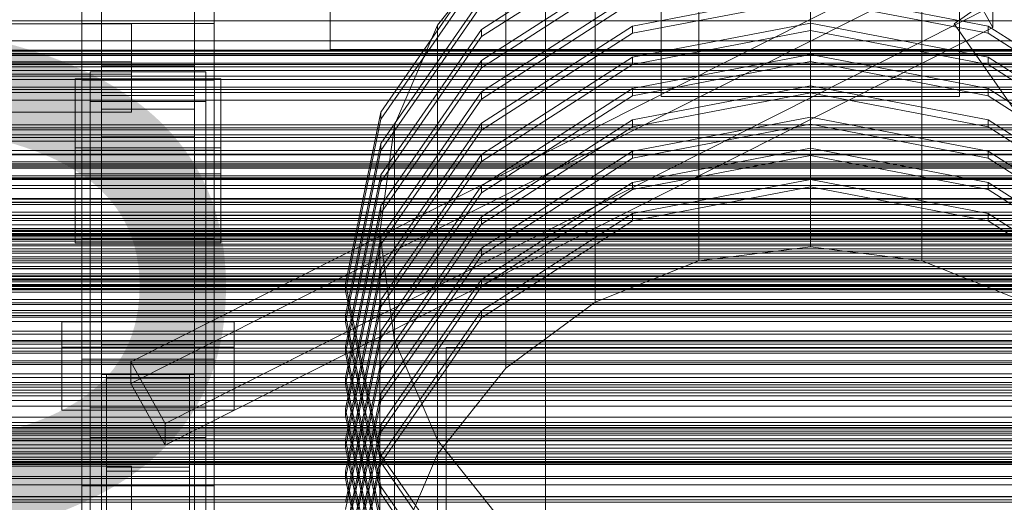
# Model space of a CAD drawing. Header units: millimetres. Extents: x -3490 to 61924, y -72580 to 6847.
# Tile 363 of 656: x 391 to 689, y -33015 to -32869. Entities that reach past the tile are written whole.
import ezdxf

# ---------------------------------------------------------------- set-up
doc = ezdxf.new("R2010")
doc.units = ezdxf.units.MM
for name, color, linetype, lineweight in [('COTAS_P', 1, 'Continuous', 0), ('frontal_C01', 7, 'Continuous', 0), ('frontal_C02', 7, 'Continuous', 0), ('frontal_C03', 7, 'Continuous', 0), ('frontal_C03-dry', 7, 'Continuous', 0), ('frontal_secador', 7, 'Continuous', 0), ('frontal_tolva', 7, 'Continuous', 0)]:
    doc.layers.add(name, color=color, linetype=linetype, lineweight=lineweight)
doc.dimstyles.new('R19_100', dxfattribs={"dimtxt": 250, "dimasz": 150, "dimexe": 150, "dimexo": 80, "dimgap": 100, "dimtad": 1, "dimtih": 1, "dimtoh": 1, "dimdsep": 46, "dimcen": 0.09, "dimadec": 0, "dimazin": 0, "dimtfac": 1, "dimtdec": 4, "dimtofl": 0, "dimtmove": 0, "dimatfit": 3, "dimfxl": 1, "dimtolj": 1, "dimtzin": 0, "dimarcsym": 0})

# ---------------------------------------------------------------- blocks, each defined once
blk = doc.blocks.new('DIM_R29_58')
at = {"layer": 'COTAS_P'}
for p, q in [((-150, -32300), (550, -32300)), ((550, -32300), (505, -32450)), ((550, -34900), (550, -32300)), ((550, -32300), (595, -32450)), ((550, -34900), (505, -34750)), ((550, -34900), (595, -34750)), ((-150, -34900), (550, -34900))]:
    blk.add_line(p, q, dxfattribs=at)
blk.add_text('2600 P', height=250, rotation=90, dxfattribs=at).set_placement((450, -33600))

msp = doc.modelspace()

# ---------------------------------------------------------------- linework, layer by layer
at = {"layer": 'frontal_C01'}
for p, q in [((630, -32937.482), (630, -32808.067)), ((596.354, -32941.748), (596.354, -32812.332)), ((663.646, -32941.748), (663.646, -32812.332)), ((565, -32954.254), (565, -32824.838)), ((585, -32839.223), (585, -32892.187)), ((675, -32892.187), (675, -32839.223)), ((576.271, -32842.584), (530.722, -32871.892)), ((538.076, -32844.733), (517.417, -32870.66)), ((530.722, -32874.049), (576.271, -32844.741)), ((538.076, -32974.148), (538.076, -32844.733)), ((576.271, -32852.021), (530.722, -32881.329)), ((530.722, -32853.019), (500.287, -32896.881)), ((500.287, -32899.038), (530.722, -32855.176)), ((530.722, -32883.486), (576.271, -32854.178)), ((576.271, -32861.458), (530.722, -32890.765)), ((630, -32860.603), (576.271, -32870.894)), ((585, -32859.833), (585, -32892.187)), ((683.729, -32870.894), (630, -32860.603)), ((675, -32892.187), (675, -32859.833)), ((530.722, -32862.456), (500.287, -32906.318)), ((500.287, -32908.475), (530.722, -32864.613)), ((530.722, -32892.922), (576.271, -32863.614)), ((576.271, -32873.051), (630, -32862.759)), ((630, -32862.759), (683.729, -32873.051)), ((517.417, -32870.66), (504.43, -32900.852)), ((517.417, -33000.075), (517.417, -32870.66)), ((630, -32870.039), (576.271, -32880.331)), ((683.729, -32880.331), (630, -32870.039)), ((630, -32872.196), (630, -32870.039)), ((530.722, -32871.892), (500.287, -32915.755)), ((576.271, -32870.894), (530.722, -32900.202)), ((530.722, -32874.049), (530.722, -32871.892)), ((530.722, -32902.359), (576.271, -32873.051)), ((576.271, -32873.051), (576.271, -32870.894)), ((576.271, -32882.488), (630, -32872.196)), ((630, -32872.196), (683.729, -32882.488)), ((729.278, -32900.202), (683.729, -32870.894)), ((683.729, -32873.051), (683.729, -32870.894)), ((683.729, -32873.051), (729.278, -32902.359)), ((500.287, -32917.911), (530.722, -32874.049)), ((630, -32879.476), (576.271, -32889.767)), ((683.729, -32889.767), (630, -32879.476)), ((630, -32881.633), (630, -32879.476)), ((530.722, -32881.329), (500.287, -32925.191)), ((576.271, -32880.331), (530.722, -32909.638)), ((530.722, -32883.486), (530.722, -32881.329)), ((530.722, -32911.795), (576.271, -32882.488)), ((576.271, -32882.488), (576.271, -32880.331)), ((576.271, -32891.924), (630, -32881.633)), ((630, -32881.633), (683.729, -32891.924)), ((729.278, -32909.638), (683.729, -32880.331)), ((683.729, -32882.488), (683.729, -32880.331)), ((683.729, -32882.488), (729.278, -32911.795)), ((500.287, -32927.348), (530.722, -32883.486)), ((530.722, -32890.765), (500.287, -32934.628)), ((576.271, -32889.767), (530.722, -32919.075)), ((530.722, -32892.922), (530.722, -32890.765)), ((630, -32888.912), (576.271, -32899.204)), ((576.271, -32891.924), (576.271, -32889.767)), ((576.271, -32901.361), (630, -32891.069)), ((683.729, -32899.204), (630, -32888.912)), ((630, -32891.069), (630, -32888.912)), ((630, -32891.069), (683.729, -32901.361)), ((729.278, -32919.075), (683.729, -32889.767)), ((683.729, -32891.924), (683.729, -32889.767)), ((500.287, -32936.785), (530.722, -32892.922)), ((530.722, -32921.232), (576.271, -32891.924)), ((585, -32892.187), (675, -32892.187)), ((683.729, -32891.924), (729.278, -32921.232)), ((500.287, -32896.881), (489.6, -32948.621)), ((500.287, -32899.038), (500.287, -32896.881)), ((489.6, -32950.777), (500.287, -32899.038)), ((530.722, -32900.202), (500.287, -32944.064)), ((576.271, -32899.204), (530.722, -32928.512)), ((530.722, -32902.359), (530.722, -32900.202)), ((630, -32898.349), (576.271, -32908.64)), ((576.271, -32901.361), (576.271, -32899.204)), ((576.271, -32910.797), (630, -32900.506)), ((683.729, -32908.64), (630, -32898.349)), ((630, -32900.506), (630, -32898.349)), ((630, -32900.506), (683.729, -32910.797)), ((729.278, -32928.512), (683.729, -32899.204)), ((683.729, -32901.361), (683.729, -32899.204)), ((504.43, -32900.852), (500, -32933.252)), ((500.287, -32946.221), (530.722, -32902.359)), ((504.43, -33030.267), (504.43, -32900.852)), ((530.722, -32930.668), (576.271, -32901.361)), ((683.729, -32901.361), (729.278, -32930.668)), ((500.287, -32906.318), (489.6, -32958.057)), ((500.287, -32908.475), (500.287, -32906.318)), ((489.6, -32960.214), (500.287, -32908.475)), ((576.271, -32908.64), (530.722, -32937.948)), ((630, -32907.785), (576.271, -32918.077)), ((576.271, -32910.797), (576.271, -32908.64)), ((683.729, -32918.077), (630, -32907.785)), ((630, -32909.942), (630, -32907.785)), ((729.278, -32937.948), (683.729, -32908.64)), ((683.729, -32910.797), (683.729, -32908.64)), ((530.722, -32909.638), (500.287, -32953.501)), ((500.287, -32955.658), (530.722, -32911.795)), ((530.722, -32911.795), (530.722, -32909.638)), ((530.722, -32940.105), (576.271, -32910.797)), ((576.271, -32920.234), (630, -32909.942)), ((630, -32909.942), (683.729, -32920.234)), ((683.729, -32910.797), (729.278, -32940.105)), ((500.287, -32915.755), (489.6, -32967.494)), ((489.6, -32969.651), (500.287, -32917.911)), ((500.287, -32917.911), (500.287, -32915.755)), ((576.271, -32918.077), (530.722, -32947.385)), ((630, -32917.222), (576.271, -32927.513)), ((576.271, -32920.234), (576.271, -32918.077)), ((683.729, -32927.513), (630, -32917.222)), ((630, -32919.379), (630, -32917.222)), ((729.278, -32947.385), (683.729, -32918.077)), ((683.729, -32920.234), (683.729, -32918.077)), ((530.722, -32919.075), (500.287, -32962.937)), ((500.287, -32965.094), (530.722, -32921.232)), ((530.722, -32921.232), (530.722, -32919.075)), ((530.722, -32949.542), (576.271, -32920.234)), ((576.271, -32929.67), (630, -32919.379)), ((630, -32919.379), (683.729, -32929.67)), ((683.729, -32920.234), (729.278, -32949.542)), ((500.287, -32925.191), (489.6, -32976.93)), ((500.287, -32927.348), (500.287, -32925.191)), ((489.6, -32979.087), (500.287, -32927.348)), ((530.722, -32928.512), (500.287, -32972.374)), ((576.271, -32927.513), (530.722, -32956.821)), ((530.722, -32930.668), (530.722, -32928.512)), ((530.722, -32958.978), (576.271, -32929.67)), ((576.271, -32929.67), (576.271, -32927.513)), ((729.278, -32956.821), (683.729, -32927.513)), ((683.729, -32929.67), (683.729, -32927.513)), ((683.729, -32929.67), (729.278, -32958.978)), ((500, -32933.252), (504.43, -32965.653)), ((500, -33062.668), (500, -32933.252)), ((500.287, -32974.531), (530.722, -32930.668)), ((500.287, -32934.628), (489.6, -32986.367)), ((500.287, -32936.785), (500.287, -32934.628)), ((489.6, -32988.524), (500.287, -32936.785)), ((530.722, -32937.948), (500.287, -32981.81)), ((530.722, -32940.105), (530.722, -32937.948)), ((596.354, -32941.748), (630, -32937.482)), ((630, -32937.482), (663.646, -32941.748)), ((500.287, -32983.967), (530.722, -32940.105)), ((565, -32954.254), (596.354, -32941.748)), ((663.646, -32941.748), (695, -32954.254)), ((500.287, -32944.064), (489.6, -32995.803)), ((500.287, -32946.221), (500.287, -32944.064)), ((489.6, -32997.96), (500.287, -32946.221)), ((530.722, -32947.385), (500.287, -32991.247)), ((530.722, -32949.542), (530.722, -32947.385)), ((489.6, -32948.621), (500.287, -33000.36)), ((489.6, -32950.777), (489.6, -32948.621)), ((500.287, -33002.517), (489.6, -32950.777)), ((500.287, -32993.404), (530.722, -32949.542)), ((500.287, -32953.501), (489.6, -33005.24)), ((500.287, -32955.658), (500.287, -32953.501)), ((489.6, -33007.397), (500.287, -32955.658)), ((530.722, -32956.821), (500.287, -33000.683)), ((530.722, -32958.978), (530.722, -32956.821)), ((538.076, -32974.148), (565, -32954.254)), ((489.6, -32958.057), (500.287, -33009.796)), ((489.6, -32960.214), (489.6, -32958.057)), ((500.287, -33002.84), (530.722, -32958.978)), ((500.287, -33011.953), (489.6, -32960.214)), ((500.287, -32962.937), (489.6, -33014.676)), ((500.287, -32965.094), (500.287, -32962.937)), ((489.6, -33016.833), (500.287, -32965.094)), ((504.43, -32965.653), (517.417, -32995.845)), ((504.43, -33095.068), (504.43, -32965.653)), ((489.6, -32967.494), (500.287, -33019.233)), ((489.6, -32969.651), (489.6, -32967.494)), ((520, -33021.835), (520, -32967.912)), ((520, -32967.912), (740, -32967.912)), ((520, -33168.209), (520, -32967.912)), ((500.287, -33021.39), (489.6, -32969.651)), ((500.287, -32972.374), (489.6, -33024.113)), ((489.6, -33026.27), (500.287, -32974.531)), ((500.287, -32974.531), (500.287, -32972.374)), ((517.417, -33000.075), (538.076, -32974.148)), ((489.6, -32976.93), (500.287, -33028.669)), ((489.6, -32979.087), (489.6, -32976.93)), ((500.287, -33030.826), (489.6, -32979.087)), ((500.287, -32981.81), (489.6, -33033.549)), ((500.287, -32983.967), (500.287, -32981.81)), ((489.6, -33035.706), (500.287, -32983.967)), ((489.6, -32986.367), (500.287, -33038.106)), ((489.6, -32988.524), (489.6, -32986.367)), ((500.287, -33040.263), (489.6, -32988.524)), ((500.287, -32991.247), (489.6, -33042.986)), ((500.287, -32993.404), (500.287, -32991.247)), ((489.6, -33045.143), (500.287, -32993.404)), ((489.6, -32995.803), (500.287, -33047.542)), ((489.6, -32997.96), (489.6, -32995.803)), ((500.287, -33049.699), (489.6, -32997.96)), ((517.417, -32995.845), (538.076, -33021.772)), ((517.417, -33125.261), (517.417, -32995.845)), ((500.287, -33000.683), (489.6, -33052.423)), ((500.287, -33000.36), (530.722, -33044.222)), ((500.287, -33002.517), (500.287, -33000.36)), ((500.287, -33002.84), (500.287, -33000.683)), ((504.43, -33030.267), (517.417, -33000.075)), ((489.6, -33054.579), (500.287, -33002.84)), ((530.722, -33046.379), (500.287, -33002.517)), ((489.6, -33005.24), (500.287, -33056.979)), ((489.6, -33007.397), (489.6, -33005.24)), ((500.287, -33059.136), (489.6, -33007.397)), ((500.287, -33009.796), (530.722, -33053.658)), ((500.287, -33011.953), (500.287, -33009.796)), ((530.722, -33055.815), (500.287, -33011.953))]:
    msp.add_line(p, q, dxfattribs=at)
at = {"layer": 'frontal_C02'}
for p, q in [((485, -32651.486), (485, -32878.005)), ((416, -32895.944), (416, -32681.17)), ((444, -32681.17), (444, -32895.944)), ((416, -32689.516), (416, -32904.29)), ((444, -32904.29), (444, -32689.516)), ((410, -32870.127), (410, -32710.669)), ((450, -32710.669), (450, -32870.127)), ((410, -32908.309), (410, -32748.851)), ((450, -32908.309), (450, -32748.851)), ((416, -33059.872), (416, -32845.099)), ((424.864, -32972.254), (674.864, -32846.253)), ((444, -32845.099), (444, -33059.872)), ((674.864, -32852.81), (424.864, -32978.811)), ((685.136, -32871.381), (674.864, -32852.81)), ((416, -32853.444), (416, -33068.218)), ((444, -33068.218), (444, -32853.444)), ((435.136, -32990.824), (685.136, -32864.824)), ((685.136, -32864.824), (685.136, -32871.381)), ((-425, -32870.271), (425, -32870.271)), ((450, -32870.127), (410, -32870.127)), ((410, -32870.127), (410, -32908.309)), ((410, -32971.464), (410, -32870.127)), ((425, -32870.271), (425, -32885.412)), ((425, -32870.271), (425, -32881.725)), ((450, -32908.309), (450, -32870.127)), ((450, -32870.127), (450, -32971.464)), ((485, -32868.46), (485, -32878.005)), ((435.136, -32997.381), (685.136, -32871.381)), ((485, -32878.005), (775, -32878.005)), ((425, -32881.725), (-425, -32881.725)), ((425, -32896.866), (425, -32881.725)), ((425, -32885.412), (-425, -32885.412)), ((412.5, -32893.688), (412.5, -32884.747)), ((412.5, -32884.747), (447.5, -32884.747)), ((412.5, -33066.111), (412.5, -32884.747)), ((416, -32891.857), (416, -32882.916)), ((416, -32882.916), (444, -32882.916)), ((416, -32967.11), (416, -32882.916)), ((425, -32896.866), (425, -32885.412)), ((444, -32882.916), (444, -32891.857)), ((444, -32882.916), (444, -32967.11)), ((447.5, -32884.747), (447.5, -32893.688)), ((447.5, -32884.747), (447.5, -33066.111)), ((408, -32907.685), (408, -32886.821)), ((408, -32886.821), (452, -32886.821)), ((408, -32915.458), (408, -32886.821)), ((450, -32887.261), (410, -32887.261)), ((410, -32887.261), (410, -32934.988)), ((410, -33046.718), (410, -32887.261)), ((450, -32934.988), (450, -32887.261)), ((450, -32887.261), (450, -33046.718)), ((452, -32886.821), (452, -32907.685)), ((452, -32886.821), (452, -32915.458)), ((447.5, -32893.688), (412.5, -32893.688)), ((412.5, -33075.053), (412.5, -32893.688)), ((444, -32891.857), (416, -32891.857)), ((416, -32891.857), (416, -32976.052)), ((444, -32976.052), (444, -32891.857)), ((447.5, -33075.053), (447.5, -32893.688)), ((-425, -32896.866), (425, -32896.866)), ((444, -32895.944), (416, -32895.944)), ((416, -32895.944), (416, -32904.29)), ((444, -32904.29), (444, -32895.944)), ((416, -32904.29), (444, -32904.29)), ((452, -32907.685), (408, -32907.685)), ((408, -32907.685), (408, -32936.321)), ((410, -32908.309), (450, -32908.309)), ((410, -33009.646), (410, -32908.309)), ((450, -33009.646), (450, -32908.309)), ((452, -32936.321), (452, -32907.685)), ((452, -32915.458), (408, -32915.458)), ((408, -32915.458), (408, -32936.321)), ((452, -32936.321), (452, -32915.458)), ((410, -32934.988), (450, -32934.988)), ((410, -33094.446), (410, -32934.988)), ((450, -33094.446), (450, -32934.988)), ((408, -32936.321), (452, -32936.321)), ((404, -32979.21), (404, -32960.134)), ((404, -32960.134), (456, -32960.134)), ((404, -32967.771), (404, -32960.134)), ((456, -32960.134), (456, -32979.21)), ((456, -32960.134), (456, -32967.771)), ((456, -32967.771), (404, -32967.771)), ((404, -32967.771), (404, -32986.846)), ((444, -32967.11), (416, -32967.11)), ((416, -32967.11), (416, -32976.052)), ((444, -32976.052), (444, -32967.11)), ((456, -32986.846), (456, -32967.771)), ((450, -32971.464), (410, -32971.464)), ((410, -32971.464), (410, -33009.646)), ((410, -33329.126), (410, -32971.464)), ((450, -33009.646), (450, -32971.464)), ((450, -32971.464), (450, -33329.126)), ((435.136, -32990.824), (424.864, -32972.254)), ((424.864, -32972.254), (424.864, -32978.811)), ((416, -32976.052), (444, -32976.052)), ((417.5, -33005.235), (417.5, -32975.875)), ((417.5, -32975.875), (442.5, -32975.875)), ((417.5, -32975.875), (417.5, -33055.902)), ((442.5, -32977.112), (417.5, -32977.112)), ((417.5, -32977.112), (417.5, -33003.998)), ((417.5, -33516.139), (417.5, -32977.112)), ((442.5, -32975.875), (442.5, -33005.235)), ((442.5, -33055.902), (442.5, -32975.875)), ((442.5, -33003.998), (442.5, -32977.112)), ((442.5, -32977.112), (442.5, -33516.139)), ((456, -32979.21), (404, -32979.21)), ((404, -32979.21), (404, -32986.846)), ((424.864, -32978.811), (435.136, -32997.381)), ((456, -32986.846), (456, -32979.21)), ((412.5, -32995.026), (412.5, -32986.084)), ((412.5, -32986.084), (447.5, -32986.084)), ((412.5, -33167.449), (412.5, -32986.084)), ((447.5, -32986.084), (447.5, -32995.026)), ((447.5, -32986.084), (447.5, -33167.449)), ((404, -32986.846), (456, -32986.846)), ((435.136, -32997.381), (435.136, -32990.824)), ((447.5, -32995.026), (412.5, -32995.026)), ((412.5, -33176.39), (412.5, -32995.026)), ((447.5, -33176.39), (447.5, -32995.026)), ((-425, -33003.661), (425, -33003.661)), ((417.5, -33003.998), (442.5, -33003.998)), ((417.5, -33543.024), (417.5, -33003.998)), ((425, -33003.661), (425, -33018.802)), ((425, -33003.661), (425, -33015.116)), ((442.5, -33543.024), (442.5, -33003.998)), ((442.5, -33005.235), (417.5, -33005.235)), ((417.5, -33005.235), (417.5, -33085.262)), ((442.5, -33005.235), (442.5, -33085.262)), ((410, -33009.646), (450, -33009.646)), ((410, -33367.308), (410, -33009.646)), ((450, -33367.308), (450, -33009.646))]:
    msp.add_line(p, q, dxfattribs=at)
at = {"layer": 'frontal_C03'}
for p, q in [((-1500, -32878.204), (1500, -32878.204)), ((1250, -32878.262), (-1250, -32878.262)), ((1250, -32879.143), (-1250, -32879.143)), ((1250, -32879.797), (-1250, -32879.797)), ((1250, -32882.104), (-1250, -32882.104)), ((1500, -32884.317), (-1500, -32884.317)), ((-1250, -32883.162), (1250, -32883.162)), ((1250, -32886.014), (-1250, -32886.014)), ((1250, -32887.071), (-1250, -32887.071)), ((1250, -32889.378), (-1250, -32889.378)), ((1250, -32890.032), (-1250, -32890.032)), ((1250, -32890.913), (-1250, -32890.913)), ((-1500, -32893.3), (1500, -32893.3)), ((1250, -32900.72), (-1250, -32900.72)), ((1250, -32901.601), (-1250, -32901.601)), ((1250, -32902.254), (-1250, -32902.254)), ((1250, -32904.562), (-1250, -32904.562)), ((-1250, -32905.619), (1250, -32905.619)), ((1250, -32908.471), (-1250, -32908.471)), ((1250, -32909.529), (-1250, -32909.529)), ((1250, -32911.836), (-1250, -32911.836)), ((1250, -32912.49), (-1250, -32912.49)), ((1250, -32913.371), (-1250, -32913.371)), ((-1250, -32916.092), (1250, -32916.092)), ((-1250, -32916.725), (1250, -32916.725)), ((-1250, -32917.189), (1250, -32917.189)), ((-1250, -32919.044), (1250, -32919.044)), ((-1250, -32919.941), (1250, -32919.941)), ((-1250, -32922.893), (1250, -32922.893)), ((1250, -32923.177), (-1250, -32923.177)), ((1250, -32924.059), (-1250, -32924.059)), ((-1250, -32924.16), (1250, -32924.16)), ((1250, -32924.712), (-1250, -32924.712)), ((1250, -32927.019), (-1250, -32927.019)), ((1530, -32928.942), (-1530, -32928.942)), ((-1250, -32928.008), (1250, -32928.008)), ((-1250, -32928.077), (1250, -32928.077)), ((-1250, -32929.56), (1250, -32929.56)), ((-1500, -32932.482), (1500, -32932.482)), ((-1500, -32932.706), (1500, -32932.706)), ((-1500, -32932.87), (1500, -32932.87)), ((1250, -32930.929), (-1250, -32930.929)), ((1250, -32931.986), (-1250, -32931.986)), ((1530, -32933.942), (-1530, -32933.942)), ((-1500, -32933.528), (1500, -32933.528)), ((-1500, -32933.845), (1500, -32933.845)), ((-1500, -32934.891), (1500, -32934.891)), ((-1500, -32935.34), (1500, -32935.34)), ((-1250, -32934.04), (1250, -32934.04)), ((1250, -32934.294), (-1250, -32934.294)), ((1250, -32934.947), (-1250, -32934.947)), ((1250, -32935.772), (-1250, -32935.772)), ((1250, -32935.828), (-1250, -32935.828)), ((-1500, -32936.704), (1500, -32936.704)), ((-1500, -32937.254), (1500, -32937.254)), ((-1500, -32938.841), (1500, -32938.841)), ((1500, -32939.455), (-1500, -32939.455)), ((-1500, -32941.158), (1500, -32941.158)), ((-1500, -32941.793), (1500, -32941.793)), ((-1250, -32940.58), (1250, -32940.58)), ((-1500, -32943.497), (1500, -32943.497)), ((-1500, -32944.111), (1500, -32944.111)), ((-1250, -32942.372), (1250, -32942.372)), ((-1500, -32945.698), (1500, -32945.698)), ((-1500, -32946.248), (1500, -32946.248)), ((-1500, -32947.611), (1500, -32947.611)), ((-1500, -32948.06), (1500, -32948.06)), ((1250, -32945.635), (-1250, -32945.635)), ((1250, -32946.516), (-1250, -32946.516)), ((1250, -32947.17), (-1250, -32947.17)), ((-1250, -32947.18), (1250, -32947.18)), ((-1500, -32949.107), (1500, -32949.107)), ((-1500, -32949.424), (1500, -32949.424)), ((-1500, -32950.082), (1500, -32950.082)), ((-1500, -32950.246), (1500, -32950.246)), ((-1500, -32950.47), (1500, -32950.47)), ((-1250, -32948.911), (1250, -32948.911)), ((1250, -32949.477), (-1250, -32949.477)), ((-1250, -32950.534), (1250, -32950.534)), ((-1250, -32953.392), (1250, -32953.392)), ((1250, -32954.444), (-1250, -32954.444)), ((-1250, -32954.944), (1250, -32954.944)), ((1250, -32956.751), (-1250, -32956.751)), ((1250, -32957.405), (-1250, -32957.405)), ((1250, -32958.286), (-1250, -32958.286)), ((-1250, -32958.792), (1250, -32958.792)), ((-1250, -32960.059), (1250, -32960.059)), ((-1250, -32963.011), (1250, -32963.011)), ((-1250, -32963.907), (1250, -32963.907)), ((-1250, -32965.763), (1250, -32965.763)), ((-1250, -32966.227), (1250, -32966.227)), ((-1250, -32966.86), (1250, -32966.86)), ((1250, -32968.092), (-1250, -32968.092)), ((1250, -32968.974), (-1250, -32968.974)), ((1250, -32969.627), (-1250, -32969.627)), ((1250, -32971.935), (-1250, -32971.935)), ((-1250, -32972.992), (1250, -32972.992)), ((1250, -32975.844), (-1250, -32975.844)), ((1250, -32976.902), (-1250, -32976.902)), ((1250, -32979.209), (-1250, -32979.209)), ((1250, -32979.862), (-1250, -32979.862)), ((1250, -32980.744), (-1250, -32980.744)), ((1530, -32983.942), (-1530, -32983.942)), ((1530, -32988.942), (-1530, -32988.942)), ((1250, -32990.55), (-1250, -32990.55)), ((1250, -32991.431), (-1250, -32991.431)), ((1250, -32992.085), (-1250, -32992.085)), ((-1250, -32992.392), (1250, -32992.392)), ((-1250, -32993.19), (1250, -32993.19)), ((-1250, -32993.774), (1250, -32993.774)), ((1250, -32994.392), (-1250, -32994.392)), ((-1250, -32995.45), (1250, -32995.45)), ((-1250, -32996.112), (1250, -32996.112)), ((-1250, -32997.242), (1250, -32997.242)), ((1250, -32998.302), (-1250, -32998.302)), ((1250, -32999.359), (-1250, -32999.359)), ((-1250, -33000.961), (1250, -33000.961)), ((1250, -33001.667), (-1250, -33001.667)), ((1250, -33002.32), (-1250, -33002.32)), ((-1250, -33002.558), (1250, -33002.558)), ((1250, -33003.201), (-1250, -33003.201)), ((-1250, -33007.405), (1250, -33007.405)), ((-1250, -33009.36), (1250, -33009.36)), ((1250, -33013.008), (-1250, -33013.008)), ((1250, -33013.889), (-1250, -33013.889)), ((1250, -33014.543), (-1250, -33014.543))]:
    msp.add_line(p, q, dxfattribs=at)
at = {"layer": 'frontal_C03-dry'}
for p, q in [((-1250, -32869.375), (1250, -32869.375)), ((1250, -32875.375), (-1250, -32875.375)), ((1290, -32878.5), (-1290, -32878.5)), ((1250, -32879.375), (-1250, -32879.375)), ((-1290, -32882.5), (1290, -32882.5)), ((-1250, -32903.75), (1250, -32903.75)), ((1250, -32909.75), (-1250, -32909.75)), ((1290, -32912.875), (-1290, -32912.875)), ((1250, -32913.75), (-1250, -32913.75)), ((-1290, -32916.875), (1290, -32916.875)), ((-1250, -32938.125), (1250, -32938.125)), ((1250, -32944.125), (-1250, -32944.125)), ((1290, -32947.25), (-1290, -32947.25)), ((1250, -32948.125), (-1250, -32948.125)), ((-1290, -32951.25), (1290, -32951.25)), ((-1250, -32972.5), (1250, -32972.5)), ((1250, -32978.5), (-1250, -32978.5)), ((1290, -32981.625), (-1290, -32981.625)), ((1250, -32982.5), (-1250, -32982.5)), ((-1290, -32985.625), (1290, -32985.625)), ((-1250, -33006.875), (1250, -33006.875)), ((1250, -33012.875), (-1250, -33012.875))]:
    msp.add_line(p, q, dxfattribs=at)
at = {"layer": 'frontal_secador'}
for p, q in [((1300, -32996), (-1300, -32996)), ((-1400, -33000), (1400, -33000)), ((-1380, -33000), (1380, -33000)), ((-1300, -33000), (1300, -33000)), ((-1380, -33003), (1380, -33003))]:
    msp.add_line(p, q, dxfattribs=at)
at = {"layer": 'frontal_tolva'}
for p, q in [((673.416, -32870.194), (722.584, -32835.806)), ((1720.416, -34367.194), (673.416, -32870.194))]:
    msp.add_line(p, q, dxfattribs=at)

# ---------------------------------------------------------------- dimensions: what is measured, and where the dimension line sits
at = {"layer": 'COTAS_P'}
dim = msp.add_aligned_dim(p1=(-150, -34900), p2=(-150, -32300), distance=-700, text='<> P', dimstyle='R19_100', dxfattribs=at)
dim.commit()
dim.dimension.update_dxf_attribs({"geometry": 'DIM_R29_58', "text_midpoint": (550, -33600)})

doc.saveas('drawing.dxf')
